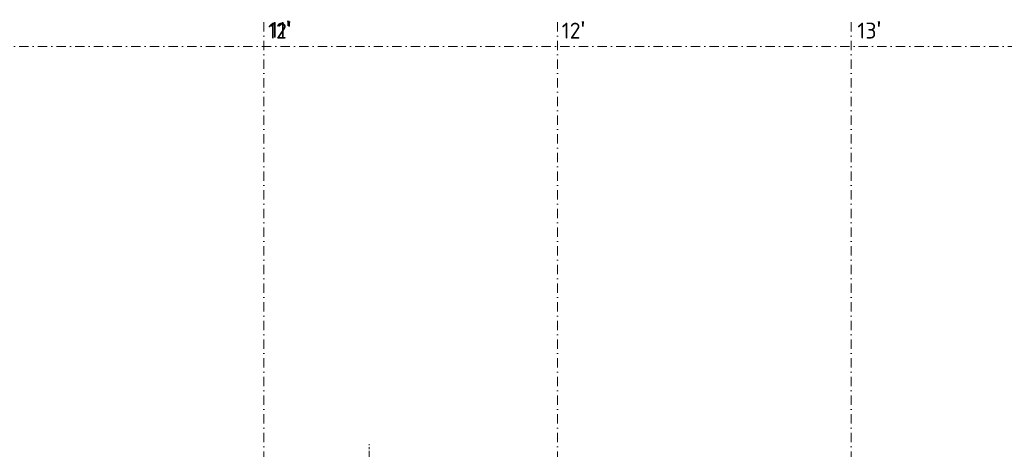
# Model space of a CAD drawing. Header units: millimetres. Extents: x -1695604 to 5289369, y -1488057 to 2187451.
# Tile 611 of 656: x 404575 to 444801, y 232860 to 250395. Entities that reach past the tile are written whole.
import ezdxf

# ---------------------------------------------------------------- set-up
doc = ezdxf.new("R2010")
doc.units = ezdxf.units.MM
for name, pattern in [('CENTERX2', [101.6, 63.5, -12.7, 12.7, -12.7]), ('DASHDOT', [25.4, 12.7, -6.35, 0, -6.35]), ('PHANTOM2', [31.75, 15.875, -3.175, 3.175, -3.175, 3.175, -3.175])]:
    doc.linetypes.add(name, pattern=pattern)
for name, color, linetype, lineweight in [('A99_N_txt-popis-200', 240, 'Continuous', 5), ('A99_S_kce-demolice', 30, 'Continuous', 20), ('A99_S_osy', 1, 'CENTERX2', 5)]:
    doc.layers.add(name, color=color, linetype=linetype, lineweight=lineweight)
doc.styles.add('ad_popis 100', font='isocpeur.ttf', dxfattribs={"height": 200})

msp = doc.modelspace()

# ---------------------------------------------------------------- linework, layer by layer
at = {"layer": 'A99_S_kce-demolice', "linetype": 'PHANTOM2', "lineweight": 9, "ltscale": 25}
msp.add_lwpolyline([(418850, 225250), (418850, 233072.5)], dxfattribs=at)
at = {"layer": 'A99_S_osy', "linetype": 'DASHDOT', "lineweight": 5, "ltscale": 30}
for points in [[(414550, 250300), (414550, 146890)], [(426550, 250300), (426550, 174390)], [(438550, 250300), (438550, 146890)], [(452950, 249300), (304375, 249300)]]:
    msp.add_lwpolyline(points, dxfattribs=at)

# ---------------------------------------------------------------- texts
at = {"layer": 'A99_N_txt-popis-200', "color": 1, "lineweight": 0, "char_height": 650, "attachment_point": 1, "style": 'ad_popis 100'}
for s, insert in [("12{\\fArial|b0|i0|c238|p34;\\H1.08333x;'}", (414720, 250328.5)), ("11{\\fArial|b0|i0|c238|p34;\\H1.08333x;'}", (414800, 250358.5)), ("12{\\fArial|b0|i0|c238|p34;\\H1.08333x;'}", (426720, 250328.5)), ("13{\\fArial|b0|i0|c238|p34;\\H1.08333x;'}", (438800, 250328.5))]:
    msp.add_mtext_dynamic_manual_height_columns(s, width=832.5, gutter_width=1000, heights=[0], dxfattribs=dict(at, insert=insert))

doc.saveas('drawing.dxf')
